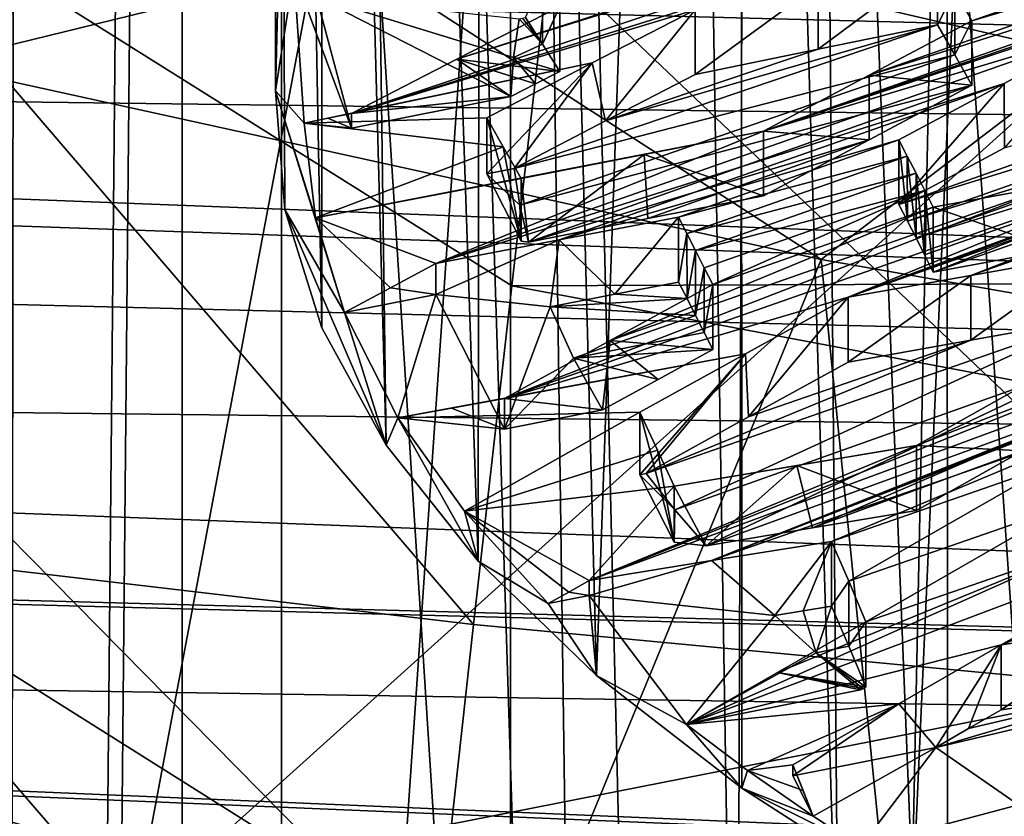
# Model space of a CAD drawing. Header units: metres. Extents: x -24 to 24, y -69 to 184.
# Tile 380 of 656: x -7.753 to -6.778, y 127.178 to 127.966. Entities that reach past the tile are written whole.
import ezdxf

# ---------------------------------------------------------------- set-up
doc = ezdxf.new("R2010")
doc.units = ezdxf.units.M
for name, color, linetype in [('1055', 7, 'CONTINUOUS'), ('1075', 7, 'CONTINUOUS'), ('1136', 7, 'CONTINUOUS'), ('1157', 7, 'CONTINUOUS'), ('1259', 7, 'CONTINUOUS'), ('1269', 7, 'CONTINUOUS'), ('1356', 7, 'CONTINUOUS'), ('1380', 7, 'CONTINUOUS'), ('1407', 7, 'CONTINUOUS'), ('1496', 7, 'CONTINUOUS'), ('1619', 7, 'CONTINUOUS'), ('1651', 7, 'CONTINUOUS'), ('1687', 7, 'CONTINUOUS'), ('1733', 7, 'CONTINUOUS'), ('1765', 7, 'CONTINUOUS'), ('1872', 7, 'CONTINUOUS'), ('1905', 7, 'CONTINUOUS'), ('2154', 7, 'CONTINUOUS'), ('2164', 7, 'CONTINUOUS'), ('2264', 7, 'CONTINUOUS'), ('2278', 7, 'CONTINUOUS'), ('2296', 7, 'CONTINUOUS'), ('2492', 7, 'CONTINUOUS'), ('2565', 7, 'CONTINUOUS'), ('2609', 7, 'CONTINUOUS'), ('2639', 7, 'CONTINUOUS'), ('2732', 7, 'CONTINUOUS'), ('2746', 7, 'CONTINUOUS'), ('2781', 7, 'CONTINUOUS'), ('2869', 7, 'CONTINUOUS'), ('2874', 7, 'CONTINUOUS'), ('2942', 7, 'CONTINUOUS'), ('3109', 7, 'CONTINUOUS'), ('3159', 7, 'CONTINUOUS'), ('3185', 7, 'CONTINUOUS'), ('3223', 7, 'CONTINUOUS'), ('3465', 7, 'CONTINUOUS'), ('3485', 7, 'CONTINUOUS'), ('3590', 7, 'CONTINUOUS'), ('3601', 7, 'CONTINUOUS'), ('367', 7, 'CONTINUOUS'), ('369', 7, 'CONTINUOUS'), ('373', 7, 'CONTINUOUS'), ('3745', 7, 'CONTINUOUS'), ('3810', 7, 'CONTINUOUS'), ('382', 7, 'CONTINUOUS'), ('383', 7, 'CONTINUOUS'), ('3832', 7, 'CONTINUOUS'), ('3890', 7, 'CONTINUOUS'), ('3964', 2, 'CONTINUOUS'), ('417', 2, 'CONTINUOUS'), ('420', 2, 'CONTINUOUS'), ('424', 3, 'CONTINUOUS'), ('426', 3, 'CONTINUOUS'), ('434', 7, 'CONTINUOUS'), ('475', 7, 'CONTINUOUS'), ('554', 2, 'CONTINUOUS'), ('563', 2, 'CONTINUOUS'), ('845', 7, 'CONTINUOUS'), ('882', 7, 'CONTINUOUS'), ('898', 7, 'CONTINUOUS')]:
    doc.layers.add(name, color=color, linetype=linetype)

msp = doc.modelspace()

# ---------------------------------------------------------------- linework, layer by layer
at = {"layer": '1055'}
for points in [[(-7.34086, 127.72428, 221.130278), (-7.34086, 127.693838, 221.138435), (-7.385872, 127.700224, 221.100967)], [(-7.431391, 127.675858, 221.071336), (-7.385872, 127.700224, 221.100967), (-7.34086, 127.693838, 221.138435)]]:
    msp.add_3dface(points, dxfattribs=at)
at = {"layer": '1075'}
msp.add_3dface([(-7.592079, 127.12291, 214.178076), (-8.149351, 127.085635, 214.038962), (-8.392549, 127.355258, 215.045208)], dxfattribs=at)
at = {"layer": '1136'}
for points in [[(-7.274181, 127.839901, 221.447422), (-7.290582, 127.868639, 221.568692), (-7.25667, 127.746444, 221.334763)], [(-7.25667, 127.746444, 221.334763), (-7.290582, 127.868639, 221.568692), (-7.290582, 127.813111, 221.583571)], [(-7.25667, 127.808467, 221.318144), (-7.274181, 127.839901, 221.447422), (-7.25667, 127.746444, 221.334763)]]:
    msp.add_3dface(points, dxfattribs=at)
at = {"layer": '1157'}
for points in [[(-7.100829, 127.770229, 221.015035), (-7.163867, 127.694005, 221.062491), (-7.219001, 127.74769, 221.071749)], [(-7.100829, 127.706053, 221.032231), (-7.163867, 127.694005, 221.062491), (-7.100829, 127.770229, 221.015035)], [(-7.34086, 127.693838, 221.138435), (-7.34086, 127.72428, 221.130278), (-7.219001, 127.74769, 221.071749)], [(-7.227871, 127.681725, 221.093228), (-7.34086, 127.693838, 221.138435), (-7.219001, 127.74769, 221.071749)], [(-7.163867, 127.694005, 221.062491), (-7.227871, 127.681725, 221.093228), (-7.219001, 127.74769, 221.071749)]]:
    msp.add_3dface(points, dxfattribs=at)
at = {"layer": '1259'}
for points in [[(-7.257704, 127.782064, 221.467702), (-7.290582, 127.813111, 221.583571), (-7.263389, 127.818512, 221.603725)], [(-7.25667, 127.746444, 221.334763), (-7.290582, 127.813111, 221.583571), (-7.257704, 127.782064, 221.467702)], [(-7.24929, 127.745652, 221.33181), (-7.25667, 127.746444, 221.334763), (-7.257704, 127.782064, 221.467702)]]:
    msp.add_3dface(points, dxfattribs=at)
at = {"layer": '1269'}
for points in [[(-7.252302, 127.967844, 222.153217), (-7.235352, 128.005674, 222.009794), (-7.235352, 127.941428, 222.027009)], [(-7.235352, 128.005674, 222.009794), (-7.21839, 127.978509, 221.883688), (-7.235352, 127.941428, 222.027009)], [(-7.235352, 127.941428, 222.027009), (-7.21839, 127.978509, 221.883688), (-7.21839, 127.914278, 221.900898)]]:
    msp.add_3dface(points, dxfattribs=at)
at = {"layer": '1356'}
for points in [[(-7.325453, 127.581447, 220.657684), (-7.378462, 127.571804, 220.683), (-7.273037, 127.560502, 220.640819)], [(-7.273037, 127.590944, 220.632662), (-7.325453, 127.581447, 220.657684), (-7.273037, 127.560502, 220.640819)]]:
    msp.add_3dface(points, dxfattribs=at)
at = {"layer": '1380'}
for points in [[(-8.392568, 128.369486, 214.773471), (-7.59215, 128.137151, 213.906385), (-8.392549, 127.355258, 215.045208)], [(-7.59215, 128.137151, 213.906385), (-7.592079, 127.12291, 214.178076), (-8.392549, 127.355258, 215.045208)], [(-7.59215, 128.137151, 213.906385), (-6.696259, 127.929471, 213.131314), (-7.592079, 127.12291, 214.178076)], [(-6.696259, 127.929471, 213.131314), (-6.696265, 126.915251, 213.403079), (-7.592079, 127.12291, 214.178076)]]:
    msp.add_3dface(points, dxfattribs=at)
at = {"layer": '1407'}
for points in [[(-6.692959, 127.669562, 220.491711), (-7.132772, 127.516587, 220.476926), (-6.811394, 127.648624, 220.548109)], [(-7.104488, 127.480852, 220.343561), (-7.132772, 127.516587, 220.476926), (-6.692959, 127.669562, 220.491711)], [(-6.675999, 127.633135, 220.368099), (-7.104488, 127.480852, 220.343561), (-6.692959, 127.669562, 220.491711)], [(-6.811394, 127.648624, 220.548109), (-7.132772, 127.516587, 220.476926), (-7.031414, 127.572622, 220.542429)], [(-6.93299, 127.626894, 220.606075), (-6.811394, 127.648624, 220.548109), (-7.031414, 127.572622, 220.542429)], [(-7.073531, 127.445266, 220.210751), (-7.104488, 127.480852, 220.343561), (-6.675999, 127.633135, 220.368099)], [(-6.659048, 127.595956, 220.244762), (-7.073531, 127.445266, 220.210751), (-6.675999, 127.633135, 220.368099)], [(-6.96832, 127.462968, 220.16089), (-7.073531, 127.445266, 220.210751), (-6.659048, 127.595956, 220.244762)], [(-6.76039, 127.539069, 220.179499), (-6.96832, 127.462968, 220.16089), (-6.659048, 127.595956, 220.244762)], [(-6.865167, 127.48013, 220.112057), (-6.96832, 127.462968, 220.16089), (-6.76039, 127.539069, 220.179499)]]:
    msp.add_3dface(points, dxfattribs=at)
at = {"layer": '1496'}
for points in [[(-6.844431, 128.024359, 221.587776), (-6.82748, 127.994878, 221.462376), (-6.844431, 127.960407, 221.604912)], [(-6.844431, 127.960407, 221.604912), (-6.82748, 127.994878, 221.462376), (-6.82748, 127.930936, 221.479509)], [(-6.82748, 127.994878, 221.462376), (-6.81052, 127.964612, 221.337114), (-6.82748, 127.930936, 221.479509)], [(-6.82748, 127.930936, 221.479509), (-6.81052, 127.964612, 221.337114), (-6.81052, 127.900677, 221.354245)]]:
    msp.add_3dface(points, dxfattribs=at)
at = {"layer": '1619'}
for points in [[(-6.962447, 128.000338, 221.644821), (-6.844431, 128.024359, 221.587776), (-6.962439, 127.936301, 221.661976)], [(-6.844431, 128.024359, 221.587776), (-6.844431, 127.960407, 221.604912), (-6.962439, 127.936301, 221.661976)], [(-7.084462, 127.911249, 221.721015), (-6.962447, 128.000338, 221.644821), (-6.962439, 127.936301, 221.661976)], [(-7.084462, 127.97538, 221.703831), (-6.962447, 128.000338, 221.644821), (-7.084462, 127.911249, 221.721015)]]:
    msp.add_3dface(points, dxfattribs=at)
at = {"layer": '1651'}
for points in [[(-7.132772, 127.516587, 220.476926), (-7.104488, 127.480852, 220.343561), (-7.139109, 127.515328, 220.472229)], [(-7.104488, 127.480852, 220.343561), (-7.105198, 127.44866, 220.223421), (-7.139109, 127.515328, 220.472229)], [(-7.073531, 127.445266, 220.210751), (-7.105198, 127.44866, 220.223421), (-7.104488, 127.480852, 220.343561)]]:
    msp.add_3dface(points, dxfattribs=at)
at = {"layer": '1687'}
for points in [[(-6.781518, 127.347109, 219.48991), (-6.846274, 127.24562, 219.465662), (-6.882766, 127.288899, 219.425077)], [(-6.813715, 127.264367, 219.486503), (-6.846274, 127.24562, 219.465662), (-6.781518, 127.347109, 219.48991)], [(-6.781518, 127.2829, 219.507115), (-6.813715, 127.264367, 219.486503), (-6.781518, 127.347109, 219.48991)], [(-6.987637, 127.228537, 219.357941), (-6.882766, 127.288899, 219.425077), (-6.987637, 127.217545, 219.360887)], [(-6.882766, 127.288899, 219.425077), (-6.846274, 127.24562, 219.465662), (-6.987637, 127.217545, 219.360887)]]:
    msp.add_3dface(points, dxfattribs=at)
at = {"layer": '1733'}
for points in [[(-7.447887, 127.868152, 221.759543), (-7.47141, 127.863313, 221.770926), (-7.424509, 127.858285, 221.752161)], [(-7.424509, 127.872956, 221.74823), (-7.447887, 127.868152, 221.759543), (-7.424509, 127.858285, 221.752161)]]:
    msp.add_3dface(points, dxfattribs=at)
at = {"layer": '1765'}
for points in [[(-7.084462, 127.97538, 221.703831), (-7.173035, 127.86544, 221.662928), (-7.186339, 127.922751, 221.637003)], [(-7.084462, 127.97538, 221.703831), (-7.084462, 127.911249, 221.721015), (-7.173035, 127.86544, 221.662928)], [(-7.290582, 127.813111, 221.583571), (-7.290582, 127.868639, 221.568692), (-7.186339, 127.922751, 221.637003)], [(-7.263389, 127.818512, 221.603725), (-7.290582, 127.813111, 221.583571), (-7.186339, 127.922751, 221.637003)], [(-7.173035, 127.86544, 221.662928), (-7.263389, 127.818512, 221.603725), (-7.186339, 127.922751, 221.637003)]]:
    msp.add_3dface(points, dxfattribs=at)
at = {"layer": '1872'}
for points in [[(-6.987637, 127.228537, 219.357941), (-6.987637, 127.217545, 219.360887), (-6.967452, 127.177862, 219.212787)], [(-6.977543, 127.203314, 219.285319), (-6.987637, 127.228537, 219.357941), (-6.967452, 127.177862, 219.212787)]]:
    msp.add_3dface(points, dxfattribs=at)
at = {"layer": '1905'}
msp.add_3dface([(-7.726608, 127.0912, 231.446397), (-6.697825, 127.293615, 232.201819), (-6.299234, 127.141544, 231.634281)], dxfattribs=at)
at = {"layer": '2154'}
for points in [[(-6.436561, 127.939432, 221.060235), (-6.882712, 127.782685, 221.041426), (-6.778205, 127.838828, 221.109402)], [(-6.428084, 127.923072, 220.997952), (-6.882712, 127.782685, 221.041426), (-6.436561, 127.939432, 221.060235)], [(-6.874234, 127.766306, 220.979148), (-6.882712, 127.782685, 221.041426), (-6.428084, 127.923072, 220.997952)], [(-6.419605, 127.906508, 220.935721), (-6.874234, 127.766306, 220.979148), (-6.428084, 127.923072, 220.997952)], [(-6.865756, 127.749735, 220.916919), (-6.874234, 127.766306, 220.979148), (-6.419605, 127.906508, 220.935721)], [(-6.411127, 127.889738, 220.873545), (-6.865756, 127.749735, 220.916919), (-6.419605, 127.906508, 220.935721)], [(-6.857278, 127.732972, 220.854742), (-6.865756, 127.749735, 220.916919), (-6.411127, 127.889738, 220.873545)], [(-6.8488, 127.716017, 220.792618), (-6.857278, 127.732972, 220.854742), (-6.411127, 127.889738, 220.873545)], [(-6.40265, 127.872764, 220.811427), (-6.8488, 127.716017, 220.792618), (-6.411127, 127.889738, 220.873545)], [(-6.8488, 127.716017, 220.792618), (-6.40265, 127.872764, 220.811427), (-6.727111, 127.738356, 220.734449)]]:
    msp.add_3dface(points, dxfattribs=at)
at = {"layer": '2164'}
for points in [[(-6.8488, 127.780028, 220.775466), (-6.727111, 127.738356, 220.734449), (-6.727537, 127.802205, 220.717523)], [(-6.8488, 127.780028, 220.775466), (-6.8488, 127.716017, 220.792618), (-6.727111, 127.738356, 220.734449)]]:
    msp.add_3dface(points, dxfattribs=at)
at = {"layer": '2264'}
for points in [[(-6.352371, 128.088112, 221.230819), (-5.348056, 128.42248, 221.214809), (-7.016639, 127.85544, 221.202626)], [(-5.348056, 128.42248, 221.214809), (-6.012324, 128.189787, 221.186621), (-7.016639, 127.85544, 221.202626)], [(-7.320356, 127.926427, 221.816642), (-6.760241, 128.104163, 221.776816), (-5.857606, 128.385659, 221.694198)], [(-6.420194, 128.206655, 221.732399), (-7.320356, 127.926427, 221.816642), (-5.857606, 128.385659, 221.694198)], [(-6.420194, 128.206655, 221.732399), (-7.424509, 127.872956, 221.74823), (-7.320356, 127.926427, 221.816642)], [(-7.424509, 127.872956, 221.74823), (-6.420194, 128.206655, 221.732399), (-6.521979, 128.154356, 221.665555)], [(-6.012324, 128.189787, 221.186621), (-6.676592, 127.957049, 221.158445), (-7.016639, 127.85544, 221.202626)], [(-7.084462, 127.97538, 221.703831), (-7.424509, 127.872956, 221.74823), (-6.521979, 128.154356, 221.665555)], [(-7.21839, 127.978509, 221.883688), (-6.760241, 128.104163, 221.776816), (-7.320356, 127.926427, 221.816642)], [(-6.912233, 127.910854, 221.270718), (-6.352371, 128.088112, 221.230819), (-7.016639, 127.85544, 221.202626)], [(-6.470366, 128.065002, 221.287611), (-6.352371, 128.088112, 221.230819), (-6.912233, 127.910854, 221.270718)], [(-6.81052, 127.964612, 221.337114), (-6.470366, 128.065002, 221.287611), (-6.912233, 127.910854, 221.270718)], [(-6.81052, 127.964612, 221.337114), (-6.592402, 128.040935, 221.346392), (-6.470366, 128.065002, 221.287611)], [(-6.592402, 128.040935, 221.346392), (-6.81052, 127.964612, 221.337114), (-6.82748, 127.994878, 221.462376)], [(-7.424509, 127.872956, 221.74823), (-7.084462, 127.97538, 221.703831), (-7.186339, 127.922751, 221.637003)], [(-6.676592, 127.957049, 221.158445), (-7.34086, 127.72428, 221.130278), (-7.016639, 127.85544, 221.202626)], [(-6.77857, 127.902559, 221.092035), (-7.34086, 127.72428, 221.130278), (-6.676592, 127.957049, 221.158445)], [(-7.47141, 127.863313, 221.770926), (-7.447887, 127.868152, 221.759543), (-7.186339, 127.922751, 221.637003)], [(-7.290582, 127.868639, 221.568692), (-7.47141, 127.863313, 221.770926), (-7.186339, 127.922751, 221.637003)], [(-7.424509, 127.872956, 221.74823), (-7.186339, 127.922751, 221.637003), (-7.447887, 127.868152, 221.759543)], [(-7.219001, 127.74769, 221.071749), (-7.34086, 127.72428, 221.130278), (-6.77857, 127.902559, 221.092035)], [(-6.882712, 127.846696, 221.024274), (-7.219001, 127.74769, 221.071749), (-6.77857, 127.902559, 221.092035)], [(-7.290582, 127.868639, 221.568692), (-7.274181, 127.839901, 221.447422), (-7.47141, 127.863313, 221.770926)], [(-7.47141, 127.863313, 221.770926), (-7.274181, 127.839901, 221.447422), (-7.460195, 127.76946, 221.420662)], [(-7.016639, 127.85544, 221.202626), (-7.460195, 127.76946, 221.420662), (-7.134837, 127.832385, 221.25949)], [(-7.34086, 127.72428, 221.130278), (-7.460195, 127.76946, 221.420662), (-7.016639, 127.85544, 221.202626)], [(-6.882712, 127.846696, 221.024274), (-7.100829, 127.770229, 221.015035), (-7.219001, 127.74769, 221.071749)], [(-6.882712, 127.846696, 221.024274), (-6.874374, 127.830588, 220.963023), (-7.100829, 127.770229, 221.015035)], [(-7.274181, 127.839901, 221.447422), (-7.25667, 127.808467, 221.318144), (-7.460195, 127.76946, 221.420662)], [(-7.460195, 127.76946, 221.420662), (-7.25667, 127.808467, 221.318144), (-7.134837, 127.832385, 221.25949)], [(-7.100829, 127.770229, 221.015035), (-6.874374, 127.830588, 220.963023), (-7.092485, 127.754101, 220.953742)], [(-6.874374, 127.830588, 220.963023), (-6.865756, 127.813745, 220.899768), (-7.092485, 127.754101, 220.953742)], [(-7.092485, 127.754101, 220.953742), (-6.865756, 127.813745, 220.899768), (-7.083874, 127.737266, 220.890531)], [(-7.385872, 127.700224, 221.100967), (-7.431391, 127.675858, 221.071336), (-7.460195, 127.76946, 221.420662)], [(-7.34086, 127.72428, 221.130278), (-7.385872, 127.700224, 221.100967), (-7.460195, 127.76946, 221.420662)]]:
    msp.add_3dface(points, dxfattribs=at)
at = {"layer": '2278'}
for points in [[(-6.93299, 127.690992, 220.5889), (-7.031414, 127.572622, 220.542429), (-7.034497, 127.635104, 220.523239)], [(-6.93299, 127.626894, 220.606075), (-7.031414, 127.572622, 220.542429), (-6.93299, 127.690992, 220.5889)], [(-7.034497, 127.635104, 220.523239), (-7.139109, 127.515328, 220.472229), (-7.139109, 127.577351, 220.45561)], [(-7.132772, 127.516587, 220.476926), (-7.139109, 127.515328, 220.472229), (-7.034497, 127.635104, 220.523239)], [(-7.031414, 127.572622, 220.542429), (-7.132772, 127.516587, 220.476926), (-7.034497, 127.635104, 220.523239)]]:
    msp.add_3dface(points, dxfattribs=at)
at = {"layer": '2296'}
for points in [[(-6.865167, 127.544261, 220.094873), (-6.76039, 127.539069, 220.179499), (-6.760383, 127.603112, 220.162344)], [(-6.865167, 127.544261, 220.094873), (-6.865167, 127.48013, 220.112057), (-6.76039, 127.539069, 220.179499)]]:
    msp.add_3dface(points, dxfattribs=at)
at = {"layer": '2492'}
for points in [[(-6.778205, 127.838828, 221.109402), (-6.77857, 127.902559, 221.092035), (-6.676592, 127.957049, 221.158445)], [(-6.882712, 127.782685, 221.041426), (-6.882712, 127.846696, 221.024274), (-6.77857, 127.902559, 221.092035)], [(-6.778205, 127.838828, 221.109402), (-6.882712, 127.782685, 221.041426), (-6.77857, 127.902559, 221.092035)]]:
    msp.add_3dface(points, dxfattribs=at)
at = {"layer": '2565'}
for points in [[(-7.258404, 127.966542, 222.156183), (-7.235352, 127.941428, 222.027009), (-7.264029, 127.928103, 222.012727)], [(-7.255352, 127.967193, 222.154699), (-7.235352, 127.941428, 222.027009), (-7.258404, 127.966542, 222.156183)], [(-7.252302, 127.967844, 222.153217), (-7.235352, 127.941428, 222.027009), (-7.255352, 127.967193, 222.154699)], [(-7.235352, 127.941428, 222.027009), (-7.21839, 127.914278, 221.900898), (-7.264029, 127.928103, 222.012727)], [(-7.266615, 127.889643, 221.86919), (-7.264029, 127.928103, 222.012727), (-7.242443, 127.901998, 221.885081)], [(-7.264029, 127.928103, 222.012727), (-7.21839, 127.914278, 221.900898), (-7.242443, 127.901998, 221.885081)]]:
    msp.add_3dface(points, dxfattribs=at)
at = {"layer": '2609'}
for points in [[(-7.499641, 127.89509, 221.889519), (-7.481557, 128.012193, 222.326554), (-7.47141, 127.863313, 221.770926)], [(-7.424509, 127.858285, 221.752161), (-7.481557, 128.012193, 222.326554), (-7.459054, 127.988053, 222.236463)], [(-7.47141, 127.863313, 221.770926), (-7.481557, 128.012193, 222.326554), (-7.424509, 127.858285, 221.752161)], [(-7.459054, 127.988053, 222.236463), (-7.264029, 127.928103, 222.012727), (-7.266615, 127.889643, 221.86919)], [(-7.459054, 127.988053, 222.236463), (-7.258404, 127.966542, 222.156183), (-7.264029, 127.928103, 222.012727)], [(-7.424509, 127.858285, 221.752161), (-7.459054, 127.988053, 222.236463), (-7.266615, 127.889643, 221.86919)], [(-7.499641, 127.89509, 221.889519), (-7.47141, 127.863313, 221.770926), (-7.460195, 127.76946, 221.420662)], [(-7.431391, 127.675858, 221.071336), (-7.499641, 127.89509, 221.889519), (-7.460195, 127.76946, 221.420662)], [(-7.490367, 127.777808, 221.451816), (-7.499641, 127.89509, 221.889519), (-7.431391, 127.675858, 221.071336)], [(-7.389982, 127.544886, 220.582539), (-7.490367, 127.777808, 221.451816), (-7.431391, 127.675858, 221.071336)], [(-7.389982, 127.544886, 220.582539), (-7.453771, 127.660955, 221.015714), (-7.490367, 127.777808, 221.451816)], [(-7.431391, 127.675858, 221.071336), (-7.34086, 127.693838, 221.138435), (-7.378462, 127.571804, 220.683)], [(-7.378462, 127.571804, 220.683), (-7.34086, 127.693838, 221.138435), (-7.273037, 127.560502, 220.640819)], [(-7.34086, 127.693838, 221.138435), (-7.227871, 127.681725, 221.093228), (-7.273037, 127.560502, 220.640819)], [(-7.273037, 127.560502, 220.640819), (-7.227871, 127.681725, 221.093228), (-7.204634, 127.630656, 220.902638)], [(-7.389982, 127.544886, 220.582539), (-7.431391, 127.675858, 221.071336), (-7.378462, 127.571804, 220.683)], [(-7.176011, 127.579771, 220.712733), (-7.273037, 127.560502, 220.640819), (-7.204634, 127.630656, 220.902638)], [(-7.299174, 127.429955, 220.15361), (-7.389982, 127.544886, 220.582539), (-7.378462, 127.571804, 220.683)], [(-7.299174, 127.429955, 220.15361), (-7.378462, 127.571804, 220.683), (-7.312683, 127.479462, 220.338376)], [(-7.229663, 127.388056, 219.997242), (-7.299174, 127.429955, 220.15361), (-7.312683, 127.479462, 220.338376)], [(-7.181834, 127.31676, 219.731163), (-7.299174, 127.429955, 220.15361), (-7.229663, 127.388056, 219.997242)], [(-7.189388, 127.396055, 220.027093), (-7.181834, 127.31676, 219.731163), (-7.229663, 127.388056, 219.997242)], [(-7.005516, 127.376342, 219.953526), (-7.092988, 127.268394, 219.550658), (-7.189388, 127.396055, 220.027093)], [(-7.092988, 127.268394, 219.550658), (-7.181834, 127.31676, 219.731163), (-7.189388, 127.396055, 220.027093)], [(-6.964558, 127.339365, 219.815526), (-7.092988, 127.268394, 219.550658), (-7.005516, 127.376342, 219.953526)], [(-6.920686, 127.302613, 219.678365), (-7.092988, 127.268394, 219.550658), (-6.964558, 127.339365, 219.815526)], [(-7.03819, 127.20552, 219.316007), (-7.181834, 127.31676, 219.731163), (-7.092988, 127.268394, 219.550658)], [(-7.032395, 127.222926, 219.380968), (-7.03819, 127.20552, 219.316007), (-7.092988, 127.268394, 219.550658)], [(-6.987637, 127.217545, 219.360887), (-6.846274, 127.24562, 219.465662), (-6.967452, 127.177862, 219.212787)], [(-6.967452, 127.177862, 219.212787), (-6.846274, 127.24562, 219.465662), (-6.920612, 127.147327, 219.09883)], [(-6.920612, 127.147327, 219.09883), (-6.846274, 127.24562, 219.465662), (-6.764223, 127.188853, 219.253806)], [(-6.967452, 127.177862, 219.212787), (-7.03819, 127.20552, 219.316007), (-7.032395, 127.222926, 219.380968)], [(-7.03819, 127.20552, 219.316007), (-6.967452, 127.177862, 219.212787), (-6.920612, 127.147327, 219.09883)], [(-6.868886, 127.096746, 218.910058), (-7.03819, 127.20552, 219.316007), (-6.920612, 127.147327, 219.09883)], [(-6.713695, 127.125144, 219.016042), (-6.920612, 127.147327, 219.09883), (-6.764223, 127.188853, 219.253806)]]:
    msp.add_3dface(points, dxfattribs=at)
at = {"layer": '2639'}
for points in [[(-7.016639, 127.85544, 221.202626), (-7.134837, 127.832385, 221.25949), (-7.016639, 127.791341, 221.219801)], [(-7.25667, 127.808467, 221.318144), (-7.24929, 127.745652, 221.33181), (-7.134837, 127.832385, 221.25949)], [(-7.134837, 127.832385, 221.25949), (-7.24929, 127.745652, 221.33181), (-7.131265, 127.768902, 221.274968)], [(-7.016639, 127.791341, 221.219801), (-7.134837, 127.832385, 221.25949), (-7.131265, 127.768902, 221.274968)], [(-7.25667, 127.808467, 221.318144), (-7.25667, 127.746444, 221.334763), (-7.24929, 127.745652, 221.33181)]]:
    msp.add_3dface(points, dxfattribs=at)
at = {"layer": '2732'}
for points in [[(-7.100829, 127.706053, 221.032231), (-7.100829, 127.770229, 221.015035), (-7.092485, 127.754101, 220.953742)], [(-7.100829, 127.706053, 221.032231), (-7.092485, 127.754101, 220.953742), (-7.092352, 127.689664, 220.969955)], [(-7.092485, 127.754101, 220.953742), (-7.083874, 127.737266, 220.890531), (-7.092352, 127.689664, 220.969955)], [(-7.092352, 127.689664, 220.969955), (-7.083874, 127.737266, 220.890531), (-7.083874, 127.67309, 220.907727)], [(-7.083874, 127.737266, 220.890531), (-7.075262, 127.72024, 220.827373), (-7.083874, 127.67309, 220.907727)], [(-7.083874, 127.67309, 220.907727), (-7.075262, 127.72024, 220.827373), (-7.075395, 127.65633, 220.845549)], [(-7.075262, 127.72024, 220.827373), (-7.066918, 127.703561, 220.766227), (-7.075395, 127.65633, 220.845549)], [(-7.075395, 127.65633, 220.845549), (-7.066918, 127.703561, 220.766227), (-7.066918, 127.639385, 220.783423)]]:
    msp.add_3dface(points, dxfattribs=at)
at = {"layer": '2746'}
for points in [[(-7.066918, 127.639385, 220.783423), (-7.066918, 127.703561, 220.766227), (-7.168287, 127.648259, 220.700518)], [(-7.273037, 127.590944, 220.632662), (-7.176011, 127.579771, 220.712733), (-7.168287, 127.648259, 220.700518)], [(-7.168287, 127.648259, 220.700518), (-7.176011, 127.579771, 220.712733), (-7.12105, 127.609828, 220.74834)], [(-7.066918, 127.639385, 220.783423), (-7.168287, 127.648259, 220.700518), (-7.12105, 127.609828, 220.74834)], [(-7.273037, 127.590944, 220.632662), (-7.273037, 127.560502, 220.640819), (-7.176011, 127.579771, 220.712733)]]:
    msp.add_3dface(points, dxfattribs=at)
at = {"layer": '2781'}
for points in [[(-7.139109, 127.577351, 220.45561), (-7.105198, 127.44866, 220.223421), (-7.121598, 127.539935, 220.327934)], [(-7.139109, 127.515328, 220.472229), (-7.105198, 127.44866, 220.223421), (-7.139109, 127.577351, 220.45561)], [(-7.105198, 127.44866, 220.223421), (-7.105198, 127.504188, 220.208542), (-7.121598, 127.539935, 220.327934)]]:
    msp.add_3dface(points, dxfattribs=at)
at = {"layer": '2869'}
for points in [[(-7.005516, 127.376342, 219.953526), (-6.977367, 127.38088, 219.940239), (-6.964558, 127.339365, 219.815526)], [(-6.949357, 127.385379, 219.927022), (-6.964558, 127.339365, 219.815526), (-6.977367, 127.38088, 219.940239)], [(-6.949357, 127.385379, 219.927022), (-6.932395, 127.345837, 219.804232), (-6.964558, 127.339365, 219.815526)], [(-6.932395, 127.345837, 219.804232), (-6.915445, 127.30561, 219.681725), (-6.964558, 127.339365, 219.815526)], [(-6.920686, 127.302613, 219.678365), (-6.964558, 127.339365, 219.815526), (-6.918065, 127.304112, 219.680045)], [(-6.964558, 127.339365, 219.815526), (-6.915445, 127.30561, 219.681725), (-6.918065, 127.304112, 219.680045)]]:
    msp.add_3dface(points, dxfattribs=at)
at = {"layer": '2874'}
for points in [[(-7.189388, 127.410725, 220.023162), (-7.189388, 127.396055, 220.027093), (-7.209463, 127.399428, 220.010242)], [(-7.229663, 127.388056, 219.997242), (-7.209463, 127.399428, 220.010242), (-7.189388, 127.396055, 220.027093)]]:
    msp.add_3dface(points, dxfattribs=at)
at = {"layer": '2942'}
for points in [[(-7.26694, 128.061964, 230.626079), (-8.208732, 127.982068, 229.962999), (-8.166508, 127.938889, 229.93253)], [(-8.149369, 127.84562, 229.818669), (-7.26694, 128.061964, 230.626079), (-8.166508, 127.938889, 229.93253)]]:
    msp.add_3dface(points, dxfattribs=at)
at = {"layer": '3109'}
for points in [[(-6.915445, 127.30561, 219.681725), (-6.915445, 127.369872, 219.664506), (-7.002913, 127.319908, 219.60841)], [(-7.092988, 127.268394, 219.550658), (-6.920686, 127.302613, 219.678365), (-7.002913, 127.319908, 219.60841)], [(-6.920686, 127.302613, 219.678365), (-6.918065, 127.304112, 219.680045), (-7.002913, 127.319908, 219.60841)], [(-6.918065, 127.304112, 219.680045), (-6.915445, 127.30561, 219.681725), (-7.002913, 127.319908, 219.60841)]]:
    msp.add_3dface(points, dxfattribs=at)
at = {"layer": '3159'}
for points in [[(-5.944501, 128.056451, 220.689005), (-5.280233, 128.289144, 220.717193), (-6.93299, 127.690992, 220.5889)], [(-5.280233, 128.289144, 220.717193), (-6.268722, 127.923665, 220.617093), (-6.93299, 127.690992, 220.5889)], [(-5.944501, 128.056451, 220.689005), (-6.93299, 127.690992, 220.5889), (-6.608769, 127.823713, 220.66083)], [(-6.52512, 127.641932, 220.051748), (-7.068087, 127.430511, 219.965844), (-5.655058, 127.987425, 220.207988)], [(-7.068087, 127.430511, 219.965844), (-6.200899, 127.775536, 220.123441), (-5.655058, 127.987425, 220.207988)], [(-6.93299, 127.690992, 220.5889), (-6.268722, 127.923665, 220.617093), (-6.811394, 127.712639, 220.530956)], [(-6.268722, 127.923665, 220.617093), (-6.370056, 127.867777, 220.551569), (-6.811394, 127.712639, 220.530956)], [(-6.370056, 127.867777, 220.551569), (-6.692959, 127.733497, 220.47458), (-6.811394, 127.712639, 220.530956)], [(-7.273037, 127.590944, 220.632662), (-6.608769, 127.823713, 220.66083), (-6.93299, 127.690992, 220.5889)], [(-6.608769, 127.823713, 220.66083), (-7.273037, 127.590944, 220.632662), (-6.727537, 127.802205, 220.717523)], [(-6.865756, 127.813745, 220.899768), (-6.857138, 127.796704, 220.836566), (-7.083874, 127.737266, 220.890531)], [(-6.727537, 127.802205, 220.717523), (-7.273037, 127.590944, 220.632662), (-7.168287, 127.648259, 220.700518)], [(-6.8488, 127.780028, 220.775466), (-6.727537, 127.802205, 220.717523), (-7.168287, 127.648259, 220.700518)], [(-7.083874, 127.737266, 220.890531), (-6.857138, 127.796704, 220.836566), (-7.075262, 127.72024, 220.827373)], [(-6.857138, 127.796704, 220.836566), (-7.066918, 127.703561, 220.766227), (-7.075262, 127.72024, 220.827373)], [(-6.857138, 127.796704, 220.836566), (-6.8488, 127.780028, 220.775466), (-7.066918, 127.703561, 220.766227)], [(-7.066918, 127.703561, 220.766227), (-6.8488, 127.780028, 220.775466), (-7.168287, 127.648259, 220.700518)], [(-6.200899, 127.775536, 220.123441), (-7.189388, 127.410725, 220.023162), (-6.319444, 127.756157, 220.179469)], [(-7.189388, 127.410725, 220.023162), (-6.200899, 127.775536, 220.123441), (-7.068087, 127.430511, 219.965844)], [(-7.189388, 127.410725, 220.023162), (-6.865167, 127.544261, 220.094873), (-6.319444, 127.756157, 220.179469)], [(-6.865167, 127.544261, 220.094873), (-6.760383, 127.603112, 220.162344), (-6.319444, 127.756157, 220.179469)], [(-7.273037, 127.590944, 220.632662), (-6.93299, 127.690992, 220.5889), (-7.034497, 127.635104, 220.523239)], [(-6.781518, 127.347109, 219.48991), (-5.91184, 127.691784, 219.646534), (-6.660428, 127.364582, 219.433302)], [(-6.781518, 127.347109, 219.48991), (-6.457297, 127.480784, 219.561584), (-5.91184, 127.691784, 219.646534)], [(-6.52512, 127.641932, 220.051748), (-6.626383, 127.584716, 219.986636), (-7.068087, 127.430511, 219.965844)], [(-7.378462, 127.571804, 220.683), (-7.034497, 127.635104, 220.523239), (-7.139109, 127.577351, 220.45561)], [(-7.378462, 127.571804, 220.683), (-7.325453, 127.581447, 220.657684), (-7.034497, 127.635104, 220.523239)], [(-7.273037, 127.590944, 220.632662), (-7.034497, 127.635104, 220.523239), (-7.325453, 127.581447, 220.657684)], [(-6.626383, 127.584716, 219.986636), (-6.949357, 127.449611, 219.909811), (-7.068087, 127.430511, 219.965844)], [(-6.949357, 127.449611, 219.909811), (-6.626383, 127.584716, 219.986636), (-6.731239, 127.52536, 219.919243)], [(-7.378462, 127.571804, 220.683), (-7.139109, 127.577351, 220.45561), (-7.312683, 127.479462, 220.338376)], [(-7.312683, 127.479462, 220.338376), (-7.139109, 127.577351, 220.45561), (-7.121598, 127.539935, 220.327934)], [(-7.105198, 127.504188, 220.208542), (-6.865167, 127.544261, 220.094873), (-7.189388, 127.410725, 220.023162)], [(-7.105198, 127.504188, 220.208542), (-6.983816, 127.524581, 220.151026), (-6.865167, 127.544261, 220.094873)], [(-7.105198, 127.504188, 220.208542), (-7.312683, 127.479462, 220.338376), (-7.121598, 127.539935, 220.327934)], [(-6.932395, 127.410083, 219.787017), (-6.949357, 127.449611, 219.909811), (-6.731239, 127.52536, 219.919243)], [(-6.932395, 127.410083, 219.787017), (-6.731239, 127.52536, 219.919243), (-6.714277, 127.48564, 219.796499)], [(-7.312683, 127.479462, 220.338376), (-7.105198, 127.504188, 220.208542), (-7.189388, 127.410725, 220.023162)], [(-6.915445, 127.369872, 219.664506), (-6.932395, 127.410083, 219.787017), (-6.714277, 127.48564, 219.796499)], [(-6.697328, 127.445218, 219.674046), (-6.915445, 127.369872, 219.664506), (-6.714277, 127.48564, 219.796499)], [(-7.312683, 127.479462, 220.338376), (-7.189388, 127.410725, 220.023162), (-7.209463, 127.399428, 220.010242)], [(-7.229663, 127.388056, 219.997242), (-7.312683, 127.479462, 220.338376), (-7.209463, 127.399428, 220.010242)], [(-6.781518, 127.347109, 219.48991), (-6.57616, 127.463337, 219.617231), (-6.457297, 127.480784, 219.561584)], [(-6.697328, 127.445218, 219.674046), (-6.57616, 127.463337, 219.617231), (-7.092988, 127.268394, 219.550658)], [(-6.57616, 127.463337, 219.617231), (-6.781518, 127.347109, 219.48991), (-7.092988, 127.268394, 219.550658)], [(-6.697328, 127.445218, 219.674046), (-7.092988, 127.268394, 219.550658), (-7.002913, 127.319908, 219.60841)], [(-6.915445, 127.369872, 219.664506), (-6.697328, 127.445218, 219.674046), (-7.002913, 127.319908, 219.60841)], [(-6.781518, 127.347109, 219.48991), (-6.882766, 127.288899, 219.425077), (-7.092988, 127.268394, 219.550658)], [(-6.882766, 127.288899, 219.425077), (-7.032395, 127.222926, 219.380968), (-7.092988, 127.268394, 219.550658)], [(-6.882766, 127.288899, 219.425077), (-6.987637, 127.228537, 219.357941), (-7.032395, 127.222926, 219.380968)], [(-6.987637, 127.228537, 219.357941), (-6.977543, 127.203314, 219.285319), (-7.032395, 127.222926, 219.380968)], [(-6.977543, 127.203314, 219.285319), (-6.967452, 127.177862, 219.212787), (-7.032395, 127.222926, 219.380968)], [(-6.713695, 127.174627, 219.002784), (-6.47512, 127.206512, 218.896677), (-6.920612, 127.147327, 219.09883)], [(-6.47512, 127.206512, 218.896677), (-6.579767, 127.145321, 218.829941), (-6.920612, 127.147327, 219.09883)]]:
    msp.add_3dface(points, dxfattribs=at)
at = {"layer": '3185'}
for points in [[(-6.692959, 127.669562, 220.491711), (-6.811394, 127.648624, 220.548109), (-6.692959, 127.733497, 220.47458)], [(-6.692959, 127.733497, 220.47458), (-6.811394, 127.648624, 220.548109), (-6.811394, 127.712639, 220.530956)], [(-6.93299, 127.626894, 220.606075), (-6.93299, 127.690992, 220.5889), (-6.811394, 127.712639, 220.530956)], [(-6.811394, 127.648624, 220.548109), (-6.93299, 127.626894, 220.606075), (-6.811394, 127.712639, 220.530956)]]:
    msp.add_3dface(points, dxfattribs=at)
at = {"layer": '3223'}
for points in [[(-6.844431, 127.960407, 221.604912), (-7.263389, 127.818512, 221.603725), (-7.173035, 127.86544, 221.662928)], [(-7.263389, 127.818512, 221.603725), (-6.844431, 127.960407, 221.604912), (-6.82748, 127.930936, 221.479509)], [(-6.962439, 127.936301, 221.661976), (-6.844431, 127.960407, 221.604912), (-7.173035, 127.86544, 221.662928)], [(-7.084462, 127.911249, 221.721015), (-6.962439, 127.936301, 221.661976), (-7.173035, 127.86544, 221.662928)], [(-7.257704, 127.782064, 221.467702), (-7.263389, 127.818512, 221.603725), (-6.82748, 127.930936, 221.479509)], [(-7.257704, 127.782064, 221.467702), (-6.82748, 127.930936, 221.479509), (-6.81052, 127.900677, 221.354245)], [(-7.24929, 127.745652, 221.33181), (-7.257704, 127.782064, 221.467702), (-6.81052, 127.900677, 221.354245)], [(-7.24929, 127.745652, 221.33181), (-6.81052, 127.900677, 221.354245), (-6.912232, 127.846839, 221.287871)], [(-7.131265, 127.768902, 221.274968), (-7.24929, 127.745652, 221.33181), (-6.912232, 127.846839, 221.287871)], [(-7.016639, 127.791341, 221.219801), (-7.131265, 127.768902, 221.274968), (-6.912232, 127.846839, 221.287871)]]:
    msp.add_3dface(points, dxfattribs=at)
at = {"layer": '3465'}
for points in [[(-7.100829, 127.706053, 221.032231), (-7.092352, 127.689664, 220.969955), (-7.163867, 127.694005, 221.062491)], [(-7.227871, 127.681725, 221.093228), (-7.163867, 127.694005, 221.062491), (-7.092352, 127.689664, 220.969955)], [(-7.227871, 127.681725, 221.093228), (-7.092352, 127.689664, 220.969955), (-7.083874, 127.67309, 220.907727)], [(-7.204634, 127.630656, 220.902638), (-7.227871, 127.681725, 221.093228), (-7.083874, 127.67309, 220.907727)], [(-7.204634, 127.630656, 220.902638), (-7.083874, 127.67309, 220.907727), (-7.075395, 127.65633, 220.845549)], [(-7.204634, 127.630656, 220.902638), (-7.075395, 127.65633, 220.845549), (-7.066918, 127.639385, 220.783423)], [(-7.204634, 127.630656, 220.902638), (-7.066918, 127.639385, 220.783423), (-7.12105, 127.609828, 220.74834)], [(-7.176011, 127.579771, 220.712733), (-7.204634, 127.630656, 220.902638), (-7.12105, 127.609828, 220.74834)]]:
    msp.add_3dface(points, dxfattribs=at)
at = {"layer": '3485'}
for points in [[(-6.697825, 127.293615, 232.201819), (-7.726608, 127.0912, 231.446397), (-7.094201, 119.671444, 233.953578)], [(-6.697825, 127.293615, 232.201819), (-7.094201, 119.671444, 233.953578), (-6.038016, 119.851904, 234.627063)]]:
    msp.add_3dface(points, dxfattribs=at)
at = {"layer": '3590'}
for points in [[(-7.21839, 127.914278, 221.900898), (-7.21839, 127.978509, 221.883688), (-7.320356, 127.926427, 221.816642)], [(-7.320356, 127.926427, 221.816642), (-7.424509, 127.872956, 221.74823), (-7.266615, 127.889643, 221.86919)], [(-7.320356, 127.926427, 221.816642), (-7.266615, 127.889643, 221.86919), (-7.242443, 127.901998, 221.885081)], [(-7.21839, 127.914278, 221.900898), (-7.320356, 127.926427, 221.816642), (-7.242443, 127.901998, 221.885081)], [(-7.424509, 127.872956, 221.74823), (-7.424509, 127.858285, 221.752161), (-7.266615, 127.889643, 221.86919)]]:
    msp.add_3dface(points, dxfattribs=at)
at = {"layer": '3601'}
for points in [[(-6.781518, 127.2829, 219.507115), (-6.660428, 127.364582, 219.433302), (-6.660428, 127.300446, 219.450487)], [(-6.781518, 127.2829, 219.507115), (-6.781518, 127.347109, 219.48991), (-6.660428, 127.364582, 219.433302)]]:
    msp.add_3dface(points, dxfattribs=at)
at = {"layer": '367'}
for points in [[(-7.493662, 145.2, -23.063121), (-9.530857, -68.3, -22.298548), (-9.530857, 145.2, -22.298548)], [(-7.493662, -68.3, -23.063121), (-9.530857, -68.3, -22.298548), (-7.493662, 145.2, -23.063121)], [(-5.396133, 145.2, -23.642002), (-7.493662, -68.3, -23.063121), (-7.493662, 145.2, -23.063121)], [(-5.396133, -68.3, -23.642002), (-7.493662, -68.3, -23.063121), (-5.396133, 145.2, -23.642002)]]:
    msp.add_3dface(points, dxfattribs=at)
at = {"layer": '369'}
for points in [[(-7.493662, 145.2, 23.063121), (-9.530857, 145.2, 22.298548), (-8.498681, 125.279157, 22.712)], [(-6.892024, 125.285104, 23.25), (-7.493662, 145.2, 23.063121), (-8.498681, 125.279157, 22.712)], [(-5.396133, 145.2, 23.642002), (-7.493662, 145.2, 23.063121), (-6.892024, 125.285104, 23.25)], [(-4.96888, 125.287837, 23.735474), (-5.396133, 145.2, 23.642002), (-6.892024, 125.285104, 23.25)]]:
    msp.add_3dface(points, dxfattribs=at)
at = {"layer": '373'}
for points in [[(-6.468189, 146.382367, 240.147825), (-7.076779, 117.162421, 32.296347), (-6.972144, 146.373688, 240.134742)], [(-6.403596, 117.199254, 32.493216), (-7.076779, 117.162421, 32.296347), (-6.468189, 146.382367, 240.147825)], [(-6.972144, 146.373688, 240.134742), (-7.076779, 117.162421, 32.296347), (-7.475167, 146.360603, 240.093864)], [(-7.475167, 146.360603, 240.093864), (-7.743788, 117.122034, 32.080014), (-7.97523, 146.343176, 240.025384)], [(-7.076779, 117.162421, 32.296347), (-7.743788, 117.122034, 32.080014), (-7.475167, 146.360603, 240.093864)], [(-7.743788, 117.122034, 32.080014), (-8.403449, 117.078191, 31.844602), (-7.97523, 146.343176, 240.025384)]]:
    msp.add_3dface(points, dxfattribs=at)
at = {"layer": '3745'}
for points in [[(-6.299234, 127.141544, 231.634281), (-6.299234, 128.252358, 231.336639), (-7.26694, 128.061964, 230.626079)], [(-7.266926, 126.951153, 230.923733), (-7.26694, 128.061964, 230.626079), (-8.149369, 127.84562, 229.818669)], [(-7.266926, 126.951153, 230.923733), (-6.299234, 127.141544, 231.634281), (-7.26694, 128.061964, 230.626079)], [(-8.149351, 126.73481, 230.11633), (-7.266926, 126.951153, 230.923733), (-8.149369, 127.84562, 229.818669)]]:
    msp.add_3dface(points, dxfattribs=at)
at = {"layer": '3810'}
for points in [[(-6.81052, 127.900677, 221.354245), (-6.81052, 127.964612, 221.337114), (-6.912233, 127.910854, 221.270718)], [(-6.912233, 127.910854, 221.270718), (-7.016639, 127.85544, 221.202626), (-6.912232, 127.846839, 221.287871)], [(-6.81052, 127.900677, 221.354245), (-6.912233, 127.910854, 221.270718), (-6.912232, 127.846839, 221.287871)], [(-7.016639, 127.85544, 221.202626), (-7.016639, 127.791341, 221.219801), (-6.912232, 127.846839, 221.287871)]]:
    msp.add_3dface(points, dxfattribs=at)
at = {"layer": '382'}
for points in [[(-7.303696, 127.367279, 240.419319), (-7.970608, 128.144442, 241.019445), (-7.961205, 127.444541, 240.370804)], [(-7.265873, 127.702389, 240.75718), (-7.970608, 128.144442, 241.019445), (-7.303696, 127.367279, 240.419319)], [(-7.225124, 128.056837, 241.074332), (-7.970608, 128.144442, 241.019445), (-7.265873, 127.702389, 240.75718)], [(-7.370038, 126.759774, 239.686352), (-7.961205, 127.444541, 240.370804), (-7.93338, 126.825967, 239.644668)], [(-7.338459, 127.052701, 240.061953), (-7.961205, 127.444541, 240.370804), (-7.370038, 126.759774, 239.686352)], [(-7.303696, 127.367279, 240.419319), (-7.961205, 127.444541, 240.370804), (-7.338459, 127.052701, 240.061953)]]:
    msp.add_3dface(points, dxfattribs=at)
at = {"layer": '383'}
for points in [[(-3.57438, 128.481626, 241.6997), (-7.181595, 128.429361, 241.369645), (-3.619219, 127.716433, 241.135826)], [(-7.181595, 128.429361, 241.369645), (-7.225124, 128.056837, 241.074332), (-3.619219, 127.716433, 241.135826)], [(-7.225124, 128.056837, 241.074332), (-7.265873, 127.702389, 240.75718), (-3.619219, 127.716433, 241.135826)], [(-3.619219, 127.716433, 241.135826), (-7.265873, 127.702389, 240.75718), (-3.658542, 127.023411, 240.484935)], [(-7.265873, 127.702389, 240.75718), (-7.303696, 127.367279, 240.419319), (-3.658542, 127.023411, 240.484935)], [(-7.303696, 127.367279, 240.419319), (-7.338459, 127.052701, 240.061953), (-3.658542, 127.023411, 240.484935)]]:
    msp.add_3dface(points, dxfattribs=at)
at = {"layer": '3832'}
for points in [[(-6.949357, 127.449611, 219.909811), (-7.005516, 127.376342, 219.953526), (-7.068087, 127.430511, 219.965844)], [(-7.005516, 127.376342, 219.953526), (-6.949357, 127.449611, 219.909811), (-6.977367, 127.38088, 219.940239)], [(-6.949357, 127.449611, 219.909811), (-6.949357, 127.385379, 219.927022), (-6.977367, 127.38088, 219.940239)], [(-7.189388, 127.396055, 220.027093), (-7.189388, 127.410725, 220.023162), (-7.068087, 127.430511, 219.965844)], [(-7.005516, 127.376342, 219.953526), (-7.189388, 127.396055, 220.027093), (-7.068087, 127.430511, 219.965844)]]:
    msp.add_3dface(points, dxfattribs=at)
at = {"layer": '3890'}
for points in [[(-6.541487, 127.31734, 219.394956), (-6.846274, 127.24562, 219.465662), (-6.660428, 127.300446, 219.450487)], [(-6.846274, 127.24562, 219.465662), (-6.541487, 127.31734, 219.394956), (-6.764223, 127.188853, 219.253806)], [(-6.846274, 127.24562, 219.465662), (-6.813715, 127.264367, 219.486503), (-6.660428, 127.300446, 219.450487)], [(-6.813715, 127.264367, 219.486503), (-6.781518, 127.2829, 219.507115), (-6.660428, 127.300446, 219.450487)]]:
    msp.add_3dface(points, dxfattribs=at)
at = {"layer": '3964'}
for points in [[(-7.908606, 127.936926, 213.159136), (-8.546165, 126.16584, 214.31065), (-7.695002, 125.945543, 213.488489)], [(-6.959525, 127.728275, 212.38044), (-7.908606, 127.936926, 213.159136), (-7.695002, 125.945543, 213.488489)], [(-6.959525, 127.728275, 212.38044), (-7.695002, 125.945543, 213.488489), (-6.75953, 125.74948, 212.756771)], [(-5.928802, 127.547401, 211.705409), (-6.959525, 127.728275, 212.38044), (-6.75953, 125.74948, 212.756771)]]:
    msp.add_3dface(points, dxfattribs=at)
at = {"layer": '417'}
for points in [[(-6.315484, 128.467813, 232.527099), (-7.162596, 124.351367, 233.051649), (-7.413416, 128.275145, 231.80805)], [(-6.082739, 124.403723, 233.757454), (-7.162596, 124.351367, 233.051649), (-6.315484, 128.467813, 232.527099)], [(-7.413416, 128.275145, 231.80805), (-8.166654, 124.285248, 232.233721), (-8.424404, 128.052883, 230.978557)], [(-7.162596, 124.351367, 233.051649), (-8.166654, 124.285248, 232.233721), (-7.413416, 128.275145, 231.80805)]]:
    msp.add_3dface(points, dxfattribs=at)
at = {"layer": '420'}
for points in [[(-8.392568, 128.369486, 214.773471), (-7.908606, 127.936926, 213.159136), (-7.59215, 128.137151, 213.906385)], [(-7.908606, 127.936926, 213.159136), (-6.959525, 127.728275, 212.38044), (-7.59215, 128.137151, 213.906385)], [(-7.59215, 128.137151, 213.906385), (-6.959525, 127.728275, 212.38044), (-6.696259, 127.929471, 213.131314)], [(-6.959525, 127.728275, 212.38044), (-5.928802, 127.547401, 211.705409), (-6.696259, 127.929471, 213.131314)]]:
    msp.add_3dface(points, dxfattribs=at)
at = {"layer": '424'}
for points in [[(-7.389982, 127.544886, 220.582539), (-7.448328, 131.802162, 219.856985), (-7.453771, 129.882584, 220.42043)], [(-7.299174, 127.429955, 220.15361), (-7.448328, 131.802162, 219.856985), (-7.389982, 127.544886, 220.582539)], [(-7.294063, 131.57787, 219.019917), (-7.448328, 131.802162, 219.856985), (-7.299174, 127.429955, 220.15361)], [(-7.181834, 127.31676, 219.731163), (-7.294063, 131.57787, 219.019917), (-7.299174, 127.429955, 220.15361)], [(-7.039357, 131.35982, 218.206142), (-7.294063, 131.57787, 219.019917), (-7.181834, 127.31676, 219.731163)], [(-7.03819, 127.20552, 219.316007), (-7.039357, 131.35982, 218.206142), (-7.181834, 127.31676, 219.731163)], [(-6.868886, 127.096746, 218.910058), (-7.039357, 131.35982, 218.206142), (-7.03819, 127.20552, 219.316007)], [(-6.687683, 131.150982, 217.426747), (-7.039357, 131.35982, 218.206142), (-6.868886, 127.096746, 218.910058)], [(-6.674607, 126.990865, 218.514906), (-6.687683, 131.150982, 217.426747), (-6.868886, 127.096746, 218.910058)], [(-7.453771, 127.660955, 221.015714), (-7.389982, 127.544886, 220.582539), (-7.453771, 129.882584, 220.42043)]]:
    msp.add_3dface(points, dxfattribs=at)
at = {"layer": '426'}
for points in [[(-7.499693, 130.11534, 221.289087), (-7.437506, 130.347842, 222.156798), (-7.499641, 127.89509, 221.889519)], [(-7.499641, 127.89509, 221.889519), (-7.437506, 130.347842, 222.156798), (-7.481557, 128.012193, 222.326554)], [(-7.490367, 127.777808, 221.451816), (-7.499693, 130.11534, 221.289087), (-7.499641, 127.89509, 221.889519)], [(-7.453771, 127.660955, 221.015714), (-7.499693, 130.11534, 221.289087), (-7.490367, 127.777808, 221.451816)], [(-7.453771, 127.660955, 221.015714), (-7.453771, 129.882584, 220.42043), (-7.499693, 130.11534, 221.289087)]]:
    msp.add_3dface(points, dxfattribs=at)
at = {"layer": '434'}
for points in [[(-6.840239, 142.018107, 235.634743), (-6.829221, 113.52059, 32.863011), (-6.610481, 142.024182, 235.649947)], [(-6.829221, 113.52059, 32.863011), (-5.864472, 113.57422, 33.13357), (-6.610481, 142.024182, 235.649947)], [(-7.069342, 142.009699, 235.603815), (-6.829221, 113.52059, 32.863011), (-6.840239, 142.018107, 235.634743)], [(-7.296275, 141.99899, 235.557174), (-6.829221, 113.52059, 32.863011), (-7.069342, 142.009699, 235.603815)], [(-7.519579, 141.986037, 235.495008), (-6.829221, 113.52059, 32.863011), (-7.296275, 141.99899, 235.557174)], [(-7.737932, 141.970922, 235.417661), (-6.829221, 113.52059, 32.863011), (-7.519579, 141.986037, 235.495008)], [(-7.950079, 141.953739, 235.325577), (-7.781177, 113.45911, 32.551662), (-7.737932, 141.970922, 235.417661)], [(-7.781177, 113.45911, 32.551662), (-6.829221, 113.52059, 32.863011), (-7.737932, 141.970922, 235.417661)]]:
    msp.add_3dface(points, dxfattribs=at)
at = {"layer": '475'}
for points in [[(-11.480577, 128.227835, 207.724388), (0, 127.784728, 207.943648), (-11.48076, 128.155083, 207.686674)], [(0, 128.062988, 208.080037), (0, 127.784728, 207.943648), (-11.480577, 128.227835, 207.724388)], [(-11.48076, 128.155083, 207.686674), (0, 127.784728, 207.943648), (-11.480821, 128.082698, 207.652799)], [(-11.480821, 128.082698, 207.652799), (0, 127.784728, 207.943648), (-11.480591, 127.932226, 207.593195)], [(-11.480591, 127.932226, 207.593195), (0, 127.488684, 207.851892), (-11.480453, 127.892429, 207.579737)], [(0, 127.784728, 207.943648), (0, 127.488684, 207.851892), (-11.480591, 127.932226, 207.593195)], [(-11.480453, 127.892429, 207.579737), (0, 127.488684, 207.851892), (-11.479883, 127.777404, 207.545969)], [(-11.479883, 127.777404, 207.545969), (0, 127.488684, 207.851892), (-11.47871, 127.619297, 207.511439)], [(-11.47871, 127.619297, 207.511439), (0, 127.18221, 207.807006), (-11.469073, 127.491621, 207.493411)], [(0, 127.488684, 207.851892), (0, 127.18221, 207.807006), (-11.47871, 127.619297, 207.511439)], [(-11.469073, 127.491621, 207.493411), (0, 127.18221, 207.807006), (-11.468178, 127.485516, 207.492771)], [(-11.468178, 127.485516, 207.492771), (0, 127.18221, 207.807006), (-11.440843, 127.359807, 207.484019)], [(-11.440843, 127.359807, 207.484019), (0, 126.872209, 207.81001), (-11.43863, 127.352225, 207.48376)], [(0, 127.18221, 207.807006), (0, 126.872209, 207.81001), (-11.440843, 127.359807, 207.484019)], [(-11.43863, 127.352225, 207.48376), (0, 126.872209, 207.81001), (-11.39223, 127.226335, 207.483876)], [(-11.39223, 127.226335, 207.483876), (0, 126.872209, 207.81001), (-11.389928, 127.221182, 207.484058)], [(0, 126.872209, 207.81001), (-11.322727, 127.094211, 207.492959), (-11.389928, 127.221182, 207.484058)]]:
    msp.add_3dface(points, dxfattribs=at)
at = {"layer": '554'}
for points in [[(-8.037627, 145.7, -20.747507), (-6.088987, 117.5, -21.400625), (-6.089002, 145.7, -21.400621)], [(-8.03754, 117.5, -20.747541), (-6.088987, 117.5, -21.400625), (-8.037627, 145.7, -20.747507)]]:
    msp.add_3dface(points, dxfattribs=at)
at = {"layer": '563'}
for points in [[(-8.037627, 145.7, 20.747507), (-6.089002, 145.7, 21.400621), (-8.03754, 117.5, 20.747541)], [(-8.03754, 117.5, 20.747541), (-6.089002, 145.7, 21.400621), (-6.088987, 117.5, 21.400625)]]:
    msp.add_3dface(points, dxfattribs=at)
at = {"layer": '845'}
for points in [[(-6.865167, 127.544261, 220.094873), (-6.983816, 127.524581, 220.151026), (-6.865167, 127.48013, 220.112057)], [(-6.983816, 127.524581, 220.151026), (-7.105198, 127.504188, 220.208542), (-7.073531, 127.445266, 220.210751)], [(-6.96832, 127.462968, 220.16089), (-6.983816, 127.524581, 220.151026), (-7.073531, 127.445266, 220.210751)], [(-6.865167, 127.48013, 220.112057), (-6.983816, 127.524581, 220.151026), (-6.96832, 127.462968, 220.16089)], [(-7.073531, 127.445266, 220.210751), (-7.105198, 127.504188, 220.208542), (-7.105198, 127.44866, 220.223421)]]:
    msp.add_3dface(points, dxfattribs=at)
at = {"layer": '882'}
for points in [[(-6.949357, 127.449611, 219.909811), (-6.932395, 127.410083, 219.787017), (-6.949357, 127.385379, 219.927022)], [(-6.949357, 127.385379, 219.927022), (-6.932395, 127.410083, 219.787017), (-6.932395, 127.345837, 219.804232)], [(-6.932395, 127.410083, 219.787017), (-6.915445, 127.369872, 219.664506), (-6.932395, 127.345837, 219.804232)], [(-6.932395, 127.345837, 219.804232), (-6.915445, 127.369872, 219.664506), (-6.915445, 127.30561, 219.681725)]]:
    msp.add_3dface(points, dxfattribs=at)
at = {"layer": '898'}
for points in [[(-6.874374, 127.830588, 220.963023), (-6.882712, 127.846696, 221.024274), (-6.874234, 127.766306, 220.979148)], [(-6.874234, 127.766306, 220.979148), (-6.882712, 127.846696, 221.024274), (-6.882712, 127.782685, 221.041426)], [(-6.865756, 127.749735, 220.916919), (-6.874374, 127.830588, 220.963023), (-6.874234, 127.766306, 220.979148)], [(-6.865756, 127.813745, 220.899768), (-6.874374, 127.830588, 220.963023), (-6.865756, 127.749735, 220.916919)], [(-6.857278, 127.732972, 220.854742), (-6.865756, 127.813745, 220.899768), (-6.865756, 127.749735, 220.916919)], [(-6.857138, 127.796704, 220.836566), (-6.865756, 127.813745, 220.899768), (-6.857278, 127.732972, 220.854742)], [(-6.8488, 127.716017, 220.792618), (-6.857138, 127.796704, 220.836566), (-6.857278, 127.732972, 220.854742)], [(-6.8488, 127.780028, 220.775466), (-6.857138, 127.796704, 220.836566), (-6.8488, 127.716017, 220.792618)]]:
    msp.add_3dface(points, dxfattribs=at)

doc.saveas('drawing.dxf')
